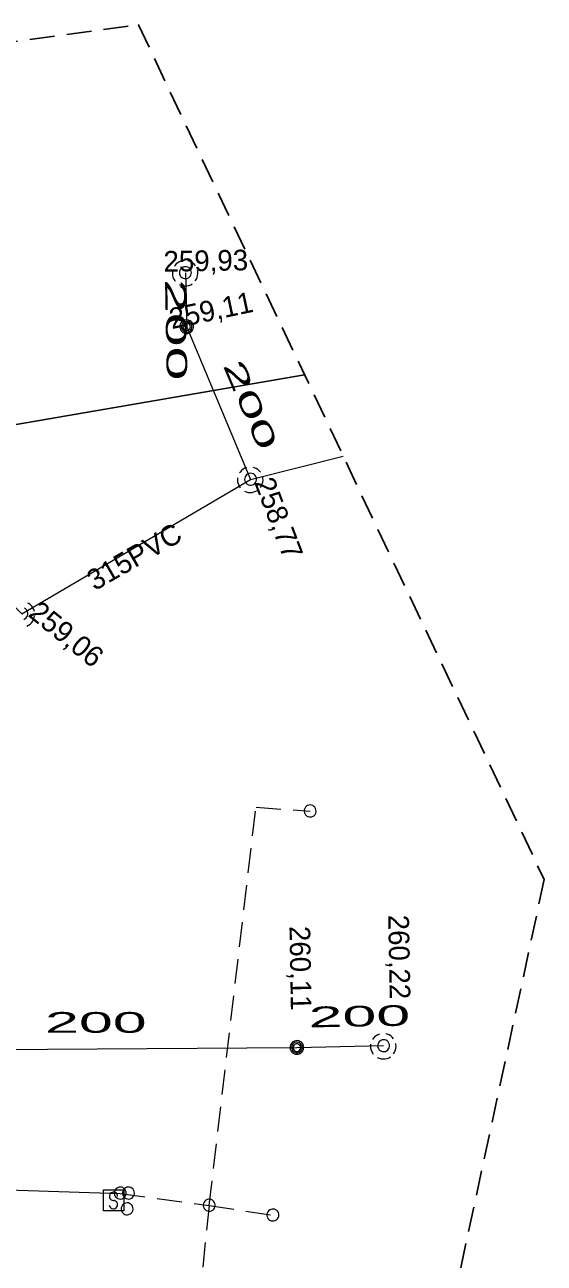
# Model space of a CAD drawing. Extents: x -732074 to -731966, y -1048695 to -1047982.
# Drawn here: x -732026.25 to -732006.17, y -1048030.06 to -1047982.16 of the extents above; entities that cross this region are included whole.
import ezdxf

# ---------------------------------------------------------------- set-up
doc = ezdxf.new("R2010")
doc.units = 0
doc.header["$LTSCALE"] = 0.32
doc.linetypes.add('MEDIUM_DASHED', pattern=[4.5, 3, -1.5])
doc.layers.add('1', color=7, linetype='Continuous')
for name, color, linetype, lineweight in [('18', 7, 'Continuous', 13), ('20', 7, 'Continuous', 13), ('49', 7, 'Continuous', 13), ('63', 7, 'MEDIUM_DASHED', 25), ('8', 7, 'Continuous', 13)]:
    doc.layers.add(name, color=color, linetype=linetype, lineweight=lineweight)

msp = doc.modelspace()

# ---------------------------------------------------------------- linework, layer by layer
at = {"layer": '18'}
for points in [[(-732020.192, -1047991.297), (-732020.263, -1047991.325), (-732020.33, -1047991.364), (-732020.39, -1047991.412), (-732020.441, -1047991.469), (-732020.465, -1047991.503)], [(-732019.651, -1047991.48), (-732019.701, -1047991.422), (-732019.759, -1047991.372), (-732019.824, -1047991.331), (-732019.895, -1047991.302), (-732019.944, -1047991.288)], [(-732020.537, -1047991.689), (-732020.543, -1047991.766), (-732020.538, -1047991.843), (-732020.521, -1047991.918), (-732020.492, -1047991.989), (-732020.451, -1047992.055), (-732020.436, -1047992.077)], [(-732019.656, -1047992.066), (-732019.615, -1047992.001), (-732019.584, -1047991.931), (-732019.565, -1047991.856), (-732019.557, -1047991.78), (-732019.562, -1047991.703), (-732019.568, -1047991.668)], [(-732020.279, -1047992.206), (-732020.209, -1047992.237), (-732020.134, -1047992.256), (-732020.058, -1047992.263), (-732019.981, -1047992.258), (-732019.906, -1047992.241), (-732019.834, -1047992.213), (-732019.774, -1047992.178)], [(-732017.673, -1047999.287), (-732017.744, -1047999.315), (-732017.811, -1047999.354), (-732017.871, -1047999.402), (-732017.922, -1047999.459), (-732017.946, -1047999.493)], [(-732017.132, -1047999.47), (-732017.182, -1047999.412), (-732017.24, -1047999.362), (-732017.305, -1047999.321), (-732017.376, -1047999.292), (-732017.425, -1047999.278)], [(-732018.018, -1047999.679), (-732018.024, -1047999.756), (-732018.019, -1047999.833), (-732018.002, -1047999.908), (-732017.973, -1047999.979), (-732017.933, -1048000.045), (-732017.917, -1048000.067)], [(-732017.137, -1048000.056), (-732017.096, -1047999.991), (-732017.065, -1047999.921), (-732017.046, -1047999.846), (-732017.038, -1047999.77), (-732017.043, -1047999.693), (-732017.049, -1047999.658)], [(-732017.76, -1048000.196), (-732017.69, -1048000.227), (-732017.615, -1048000.246), (-732017.539, -1048000.253), (-732017.462, -1048000.248), (-732017.387, -1048000.231), (-732017.315, -1048000.203), (-732017.255, -1048000.168)], [(-732026.289, -1048005.159), (-732026.241, -1048005.137), (-732026.199, -1048005.105), (-732026.166, -1048005.065), (-732026.142, -1048005.018), (-732026.13, -1048004.967), (-732026.128, -1048004.939), (-732026.134, -1048004.887), (-732026.152, -1048004.837), (-732026.18, -1048004.793), (-732026.218, -1048004.756), (-732026.263, -1048004.729)], [(-732025.877, -1048004.855), (-732025.9, -1048004.781), (-732025.934, -1048004.713), (-732025.979, -1048004.65), (-732026.032, -1048004.594), (-732026.094, -1048004.549), (-732026.124, -1048004.531)], [(-732026.172, -1048005.421), (-732026.103, -1048005.387), (-732026.04, -1048005.342), (-732025.986, -1048005.289), (-732025.94, -1048005.227), (-732025.905, -1048005.159), (-732025.88, -1048005.086), (-732025.868, -1048005.017)], [(-732012.877, -1048021.589), (-732012.882, -1048021.666), (-732012.877, -1048021.743), (-732012.86, -1048021.818), (-732012.831, -1048021.889), (-732012.791, -1048021.955), (-732012.776, -1048021.977)], [(-732012.532, -1048021.197), (-732012.603, -1048021.225), (-732012.669, -1048021.264), (-732012.73, -1048021.312), (-732012.781, -1048021.369), (-732012.804, -1048021.403)], [(-732011.99, -1048021.38), (-732012.041, -1048021.322), (-732012.098, -1048021.272), (-732012.164, -1048021.231), (-732012.235, -1048021.202), (-732012.284, -1048021.188)], [(-732011.995, -1048021.966), (-732011.955, -1048021.901), (-732011.924, -1048021.831), (-732011.904, -1048021.756), (-732011.897, -1048021.68), (-732011.902, -1048021.603), (-732011.907, -1048021.568)], [(-732012.619, -1048022.106), (-732012.549, -1048022.137), (-732012.473, -1048022.156), (-732012.397, -1048022.163), (-732012.321, -1048022.158), (-732012.245, -1048022.141), (-732012.174, -1048022.113), (-732012.114, -1048022.078)]]:
    msp.add_lwpolyline(points, dxfattribs=at)
for points in [[(-732019.808, -1047991.749), (-732019.814, -1047991.697), (-732019.831, -1047991.647), (-732019.86, -1047991.603), (-732019.898, -1047991.566), (-732019.943, -1047991.539), (-732019.993, -1047991.523), (-732020.045, -1047991.518), (-732020.097, -1047991.525), (-732020.146, -1047991.544), (-732020.19, -1047991.574), (-732020.225, -1047991.613), (-732020.251, -1047991.658), (-732020.266, -1047991.709), (-732020.269, -1047991.761), (-732020.261, -1047991.813), (-732020.24, -1047991.861), (-732020.21, -1047991.904), (-732020.17, -1047991.939), (-732020.124, -1047991.963), (-732020.073, -1047991.977), (-732020.021, -1047991.979), (-732019.969, -1047991.969), (-732019.921, -1047991.947), (-732019.879, -1047991.915), (-732019.846, -1047991.875), (-732019.822, -1047991.828), (-732019.809, -1047991.777)], [(-732019.725, -1047993.837), (-732019.73, -1047993.781), (-732019.747, -1047993.728), (-732019.776, -1047993.679), (-732019.815, -1047993.638), (-732019.86, -1047993.606), (-732019.913, -1047993.584), (-732019.968, -1047993.573), (-732020.024, -1047993.575), (-732020.078, -1047993.588), (-732020.129, -1047993.613), (-732020.174, -1047993.648), (-732020.21, -1047993.691), (-732020.235, -1047993.741), (-732020.25, -1047993.796), (-732020.252, -1047993.852), (-732020.244, -1047993.907), (-732020.223, -1047993.96), (-732020.191, -1047994.006), (-732020.151, -1047994.045), (-732020.103, -1047994.075), (-732020.051, -1047994.094), (-732019.995, -1047994.101), (-732019.938, -1047994.097), (-732019.884, -1047994.08), (-732019.835, -1047994.053), (-732019.794, -1047994.015), (-732019.761, -1047993.97), (-732019.737, -1047993.919), (-732019.725, -1047993.864)], [(-732019.784, -1047993.84), (-732019.789, -1047993.791), (-732019.808, -1047993.745), (-732019.835, -1047993.704), (-732019.872, -1047993.671), (-732019.916, -1047993.649), (-732019.965, -1047993.637), (-732020.014, -1047993.637), (-732020.061, -1047993.649), (-732020.105, -1047993.672), (-732020.142, -1047993.705), (-732020.171, -1047993.746), (-732020.188, -1047993.793), (-732020.193, -1047993.842), (-732020.186, -1047993.891), (-732020.169, -1047993.937), (-732020.141, -1047993.977), (-732020.103, -1047994.01), (-732020.059, -1047994.032), (-732020.011, -1047994.044), (-732019.962, -1047994.043), (-732019.914, -1047994.031), (-732019.87, -1047994.007), (-732019.833, -1047993.974), (-732019.806, -1047993.933), (-732019.789, -1047993.886)], [(-732019.843, -1047993.844), (-732019.848, -1047993.802), (-732019.865, -1047993.764), (-732019.894, -1047993.733), (-732019.928, -1047993.71), (-732019.968, -1047993.699), (-732020.011, -1047993.699), (-732020.051, -1047993.711), (-732020.085, -1047993.734), (-732020.112, -1047993.766), (-732020.129, -1047993.804), (-732020.134, -1047993.845), (-732020.129, -1047993.887), (-732020.11, -1047993.924), (-732020.083, -1047993.956), (-732020.046, -1047993.978), (-732020.007, -1047993.989), (-732019.965, -1047993.988), (-732019.924, -1047993.975), (-732019.891, -1047993.952), (-732019.864, -1047993.919), (-732019.848, -1047993.881)], [(-732017.289, -1047999.739), (-732017.295, -1047999.687), (-732017.313, -1047999.637), (-732017.341, -1047999.593), (-732017.379, -1047999.556), (-732017.424, -1047999.529), (-732017.474, -1047999.513), (-732017.526, -1047999.508), (-732017.578, -1047999.515), (-732017.627, -1047999.534), (-732017.671, -1047999.564), (-732017.706, -1047999.603), (-732017.732, -1047999.648), (-732017.747, -1047999.699), (-732017.75, -1047999.751), (-732017.742, -1047999.803), (-732017.721, -1047999.851), (-732017.691, -1047999.894), (-732017.651, -1047999.929), (-732017.605, -1047999.953), (-732017.554, -1047999.967), (-732017.502, -1047999.969), (-732017.45, -1047999.959), (-732017.402, -1047999.937), (-732017.36, -1047999.905), (-732017.327, -1047999.865), (-732017.303, -1047999.818), (-732017.291, -1047999.767)], [(-732015.466, -1048021.717), (-732015.472, -1048021.661), (-732015.489, -1048021.608), (-732015.517, -1048021.559), (-732015.556, -1048021.518), (-732015.602, -1048021.486), (-732015.654, -1048021.464), (-732015.709, -1048021.453), (-732015.765, -1048021.455), (-732015.82, -1048021.468), (-732015.87, -1048021.493), (-732015.915, -1048021.528), (-732015.951, -1048021.571), (-732015.976, -1048021.621), (-732015.991, -1048021.676), (-732015.994, -1048021.732), (-732015.985, -1048021.787), (-732015.964, -1048021.84), (-732015.933, -1048021.886), (-732015.892, -1048021.925), (-732015.845, -1048021.955), (-732015.792, -1048021.974), (-732015.736, -1048021.981), (-732015.679, -1048021.977), (-732015.625, -1048021.96), (-732015.576, -1048021.933), (-732015.535, -1048021.895), (-732015.502, -1048021.85), (-732015.478, -1048021.799), (-732015.467, -1048021.744)], [(-732015.525, -1048021.72), (-732015.531, -1048021.671), (-732015.549, -1048021.625), (-732015.576, -1048021.584), (-732015.614, -1048021.551), (-732015.657, -1048021.529), (-732015.706, -1048021.517), (-732015.755, -1048021.517), (-732015.803, -1048021.529), (-732015.847, -1048021.552), (-732015.884, -1048021.585), (-732015.912, -1048021.626), (-732015.929, -1048021.673), (-732015.934, -1048021.722), (-732015.928, -1048021.771), (-732015.91, -1048021.817), (-732015.882, -1048021.857), (-732015.845, -1048021.89), (-732015.801, -1048021.912), (-732015.752, -1048021.924), (-732015.703, -1048021.923), (-732015.655, -1048021.911), (-732015.612, -1048021.887), (-732015.575, -1048021.854), (-732015.547, -1048021.813), (-732015.531, -1048021.766)], [(-732015.584, -1048021.724), (-732015.59, -1048021.682), (-732015.607, -1048021.644), (-732015.635, -1048021.613), (-732015.669, -1048021.59), (-732015.71, -1048021.579), (-732015.752, -1048021.579), (-732015.792, -1048021.591), (-732015.826, -1048021.614), (-732015.853, -1048021.646), (-732015.87, -1048021.684), (-732015.875, -1048021.725), (-732015.87, -1048021.767), (-732015.852, -1048021.804), (-732015.824, -1048021.836), (-732015.788, -1048021.858), (-732015.748, -1048021.869), (-732015.706, -1048021.868), (-732015.666, -1048021.855), (-732015.632, -1048021.832), (-732015.605, -1048021.799), (-732015.589, -1048021.761)], [(-732012.147, -1048021.649), (-732012.154, -1048021.597), (-732012.171, -1048021.547), (-732012.2, -1048021.503), (-732012.238, -1048021.466), (-732012.282, -1048021.439), (-732012.333, -1048021.423), (-732012.385, -1048021.418), (-732012.436, -1048021.425), (-732012.485, -1048021.444), (-732012.529, -1048021.474), (-732012.565, -1048021.513), (-732012.591, -1048021.558), (-732012.605, -1048021.609), (-732012.608, -1048021.661), (-732012.6, -1048021.713), (-732012.58, -1048021.761), (-732012.549, -1048021.804), (-732012.51, -1048021.839), (-732012.463, -1048021.863), (-732012.413, -1048021.877), (-732012.36, -1048021.879), (-732012.309, -1048021.869), (-732012.261, -1048021.847), (-732012.218, -1048021.815), (-732012.186, -1048021.775), (-732012.162, -1048021.728), (-732012.149, -1048021.677)]]:
    msp.add_lwpolyline(points, close=True, dxfattribs=at)
at = {"layer": '20'}
msp.add_lwpolyline([(-732031.48, -1047999.87), (-732026.359, -1048004.95), (-732017.52, -1047999.75), (-732013.94, -1047998.846)], dxfattribs=at)
msp.add_lwpolyline([(-732031.48, -1047999.87), (-732026.359, -1048004.95), (-732017.52, -1047999.75), (-732013.94, -1047998.846)], dxfattribs=at)
at = {"layer": '49'}
for p, q in [((-732020.039, -1047991.76), (-732019.989, -1047993.85)), ((-732020.039, -1047991.76), (-732019.989, -1047993.85)), ((-732019.989, -1047993.85), (-732017.52, -1047999.75)), ((-732019.989, -1047993.85), (-732017.52, -1047999.75)), ((-732015.73, -1048021.73), (-732032.882, -1048021.854)), ((-732015.73, -1048021.73), (-732032.882, -1048021.854)), ((-732012.379, -1048021.66), (-732015.73, -1048021.73)), ((-732012.379, -1048021.66), (-732015.73, -1048021.73))]:
    msp.add_line(p, q, dxfattribs=at)
at = {"layer": '63'}
msp.add_lwpolyline([(-732054.592, -1048051.964), (-732050.316, -1047986.054), (-732050.315, -1047986.052), (-732050.315, -1047986.05), (-732050.314, -1047986.048), (-732050.312, -1047986.047), (-732050.311, -1047986.046), (-732050.309, -1047986.045), (-732050.307, -1047986.044), (-732021.867, -1047982.159), (-732021.865, -1047982.159), (-732021.863, -1047982.159), (-732021.861, -1047982.16), (-732021.859, -1047982.161), (-732021.857, -1047982.163), (-732021.856, -1047982.164), (-732006.169, -1048015.219), (-732006.168, -1048015.221), (-732006.168, -1048015.223), (-732006.168, -1048015.226), (-732014.559, -1048054.287)], dxfattribs=at)
at = {"layer": '8', "lineweight": 25}
msp.add_line((-732015.432, -1047995.7), (-732033.089, -1047998.739), dxfattribs=at)
at = {"layer": '8'}
msp.add_line((-732038.559, -1048026.84), (-732022.559, -1048027.36), dxfattribs=at)
at = {"layer": '8', "linetype": 'MEDIUM_DASHED'}
for p, q in [((-732022.559, -1048027.36), (-732019.12, -1048027.83)), ((-732019.12, -1048027.83), (-732016.646, -1048028.2))]:
    msp.add_line(p, q, dxfattribs=at)
for points in [[(-732019.12, -1048027.83), (-732017.309, -1048012.42), (-732015.217, -1048012.58)], [(-732019.12, -1048027.83), (-732021.05, -1048046.46), (-732018.874, -1048046.779)]]:
    msp.add_lwpolyline(points, dxfattribs=at)
at = {"layer": '8'}
for points in [[(-732014.985, -1048012.576), (-732014.99, -1048012.523), (-732015.006, -1048012.473), (-732015.033, -1048012.428), (-732015.069, -1048012.39), (-732015.113, -1048012.361), (-732015.163, -1048012.344), (-732015.215, -1048012.337), (-732015.267, -1048012.342), (-732015.316, -1048012.36), (-732015.361, -1048012.388), (-732015.398, -1048012.426), (-732015.425, -1048012.47), (-732015.442, -1048012.521), (-732015.446, -1048012.573), (-732015.44, -1048012.625), (-732015.421, -1048012.673), (-732015.392, -1048012.717), (-732015.353, -1048012.754), (-732015.308, -1048012.779), (-732015.258, -1048012.795), (-732015.206, -1048012.798), (-732015.153, -1048012.79), (-732015.105, -1048012.77), (-732015.062, -1048012.739), (-732015.027, -1048012.7), (-732015.002, -1048012.654), (-732014.988, -1048012.603)], [(-732023.206, -1048027.23), (-732022.417, -1048027.23), (-732022.417, -1048028.03), (-732023.206, -1048028.03)], [(-732022.328, -1048027.349), (-732022.334, -1048027.297), (-732022.352, -1048027.247), (-732022.38, -1048027.203), (-732022.418, -1048027.166), (-732022.463, -1048027.139), (-732022.513, -1048027.123), (-732022.565, -1048027.118), (-732022.617, -1048027.125), (-732022.666, -1048027.144), (-732022.71, -1048027.174), (-732022.745, -1048027.213), (-732022.771, -1048027.258), (-732022.786, -1048027.309), (-732022.789, -1048027.361), (-732022.781, -1048027.413), (-732022.76, -1048027.461), (-732022.73, -1048027.504), (-732022.69, -1048027.539), (-732022.644, -1048027.563), (-732022.593, -1048027.577), (-732022.541, -1048027.579), (-732022.489, -1048027.569), (-732022.441, -1048027.547), (-732022.399, -1048027.515), (-732022.366, -1048027.475), (-732022.342, -1048027.428), (-732022.33, -1048027.377)], [(-732022.007, -1048027.349), (-732022.014, -1048027.297), (-732022.031, -1048027.247), (-732022.059, -1048027.203), (-732022.098, -1048027.166), (-732022.142, -1048027.139), (-732022.193, -1048027.123), (-732022.245, -1048027.118), (-732022.296, -1048027.125), (-732022.345, -1048027.144), (-732022.389, -1048027.174), (-732022.424, -1048027.213), (-732022.451, -1048027.258), (-732022.465, -1048027.309), (-732022.468, -1048027.361), (-732022.46, -1048027.413), (-732022.44, -1048027.461), (-732022.409, -1048027.504), (-732022.37, -1048027.539), (-732022.323, -1048027.563), (-732022.272, -1048027.577), (-732022.22, -1048027.579), (-732022.169, -1048027.569), (-732022.12, -1048027.547), (-732022.078, -1048027.515), (-732022.046, -1048027.475), (-732022.022, -1048027.428), (-732022.009, -1048027.377)], [(-732022.058, -1048027.959), (-732022.064, -1048027.907), (-732022.081, -1048027.857), (-732022.11, -1048027.813), (-732022.148, -1048027.776), (-732022.193, -1048027.749), (-732022.243, -1048027.733), (-732022.295, -1048027.728), (-732022.347, -1048027.735), (-732022.396, -1048027.754), (-732022.44, -1048027.784), (-732022.475, -1048027.823), (-732022.501, -1048027.868), (-732022.516, -1048027.919), (-732022.519, -1048027.971), (-732022.511, -1048028.023), (-732022.49, -1048028.071), (-732022.46, -1048028.114), (-732022.42, -1048028.149), (-732022.374, -1048028.173), (-732022.323, -1048028.187), (-732022.271, -1048028.189), (-732022.219, -1048028.179), (-732022.171, -1048028.157), (-732022.129, -1048028.125), (-732022.096, -1048028.085), (-732022.072, -1048028.038), (-732022.059, -1048027.987)], [(-732018.889, -1048027.85), (-732018.888, -1048027.798), (-732018.899, -1048027.746), (-732018.921, -1048027.699), (-732018.954, -1048027.657), (-732018.995, -1048027.624), (-732019.042, -1048027.601), (-732019.093, -1048027.589), (-732019.145, -1048027.589), (-732019.196, -1048027.601), (-732019.244, -1048027.625), (-732019.284, -1048027.659), (-732019.316, -1048027.7), (-732019.338, -1048027.749), (-732019.348, -1048027.8), (-732019.347, -1048027.852), (-732019.332, -1048027.903), (-732019.308, -1048027.95), (-732019.274, -1048027.99), (-732019.231, -1048028.02), (-732019.183, -1048028.04), (-732019.131, -1048028.049), (-732019.079, -1048028.047), (-732019.028, -1048028.031), (-732018.982, -1048028.005), (-732018.944, -1048027.97), (-732018.914, -1048027.927), (-732018.895, -1048027.878)], [(-732016.628, -1048027.968), (-732016.68, -1048027.968), (-732016.732, -1048027.98), (-732016.779, -1048028.002), (-732016.82, -1048028.036), (-732016.852, -1048028.077), (-732016.874, -1048028.125), (-732016.885, -1048028.176), (-732016.884, -1048028.229), (-732016.871, -1048028.28), (-732016.846, -1048028.327), (-732016.812, -1048028.366), (-732016.77, -1048028.397), (-732016.721, -1048028.418), (-732016.67, -1048028.427), (-732016.617, -1048028.425), (-732016.567, -1048028.41), (-732016.521, -1048028.385), (-732016.482, -1048028.35), (-732016.452, -1048028.307), (-732016.432, -1048028.258), (-732016.424, -1048028.206), (-732016.428, -1048028.153), (-732016.445, -1048028.103), (-732016.471, -1048028.058), (-732016.507, -1048028.02), (-732016.551, -1048027.991), (-732016.6, -1048027.973)]]:
    msp.add_lwpolyline(points, close=True, dxfattribs=at)
for points in [[(-732022.657, -1048027.476), (-732022.663, -1048027.433), (-732022.679, -1048027.392), (-732022.706, -1048027.358), (-732022.743, -1048027.332), (-732022.784, -1048027.317), (-732022.827, -1048027.314), (-732022.87, -1048027.322), (-732022.909, -1048027.342), (-732022.942, -1048027.371), (-732022.965, -1048027.409), (-732022.977, -1048027.451), (-732022.978, -1048027.494), (-732022.966, -1048027.537), (-732022.944, -1048027.574), (-732022.912, -1048027.605), (-732022.874, -1048027.625), (-732022.831, -1048027.634), (-732022.804, -1048027.634)], [(-732022.98, -1048027.813), (-732022.97, -1048027.856), (-732022.948, -1048027.895), (-732022.917, -1048027.926), (-732022.879, -1048027.947), (-732022.836, -1048027.958), (-732022.792, -1048027.956), (-732022.75, -1048027.943), (-732022.713, -1048027.919), (-732022.684, -1048027.886), (-732022.665, -1048027.846), (-732022.657, -1048027.803), (-732022.661, -1048027.759), (-732022.677, -1048027.718), (-732022.703, -1048027.683), (-732022.738, -1048027.656), (-732022.779, -1048027.639), (-732022.804, -1048027.634)]]:
    msp.add_lwpolyline(points, dxfattribs=at)

# ---------------------------------------------------------------- texts
at = {"layer": '1'}
for s, rotation, p in [('259,93', 1, (-732020.878, -1047991.712)), ('259,11', 12, (-732020.567, -1047993.934)), ('258,77', 291, (-732017.388, -1047999.856)), ('315PVC', 30, (-732023.542, -1048004.071)), ('259,06', 321, (-732026.16, -1048005.007)), ('260,22', 271, (-732012.197, -1048016.588)), ('260,11', 271, (-732016.017, -1048017.024))]:
    msp.add_text(s, height=0.8, rotation=rotation, dxfattribs=at).set_placement(p)
for rotation, width, p in [(271, 2.2, (-732020.828, -1047991.997)), (293, 2.05, (-732018.603, -1047995.325)), (1, 2.2, (-732015.269, -1048020.942))]:
    msp.add_text('200 ', height=0.8, rotation=rotation, dxfattribs=dict(at, width=width)).set_placement(p)
at = {"layer": '1', "width": 2.2}
msp.add_text('200 ', height=0.8, dxfattribs=at).set_placement((-732025.463, -1048021.148))

doc.saveas('drawing.dxf')
